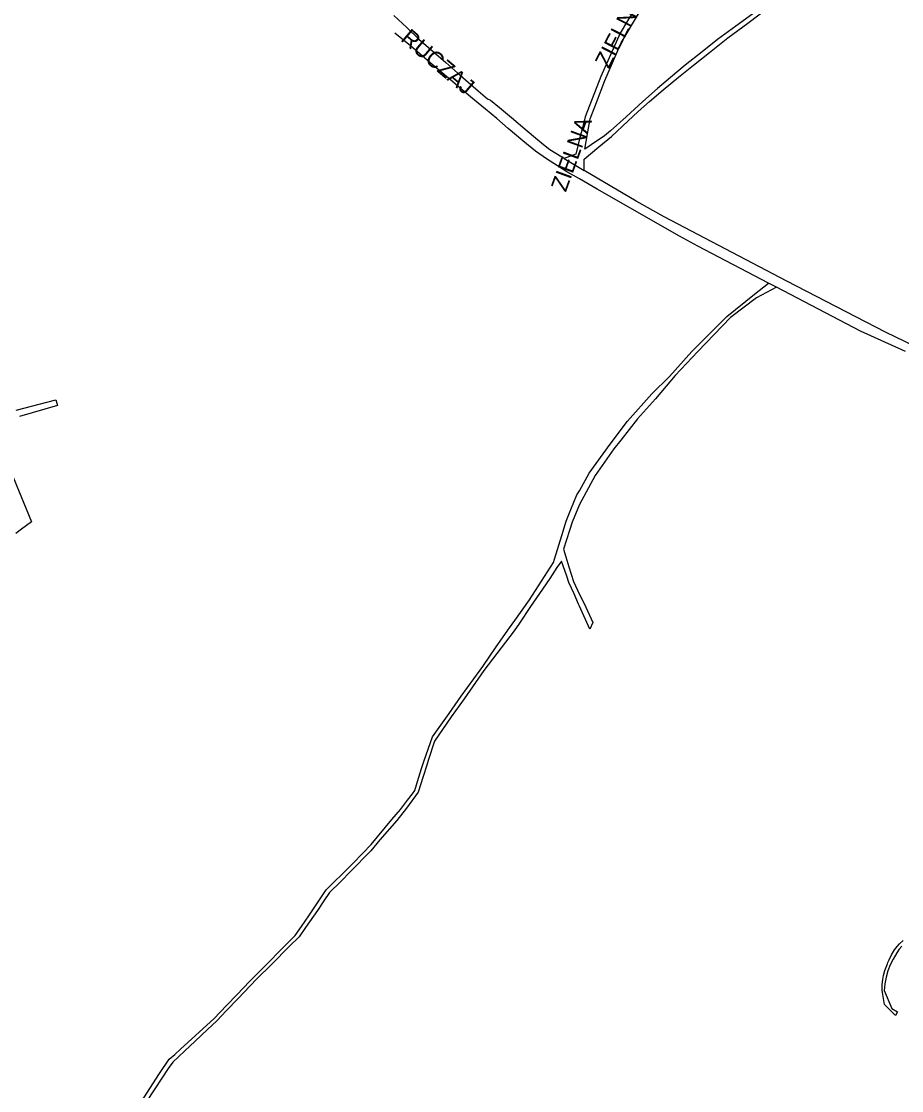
# Model space of a CAD drawing. Extents: x -304109 to -273954, y 21500 to 39796.
# Drawn here: x -296341 to -295803, y 28298 to 28952 of the extents above; entities that cross this region are included whole.
import ezdxf

# ---------------------------------------------------------------- set-up
doc = ezdxf.new("R2010")
doc.units = 0
doc.layers.add('krawedzie_ulic', color=7, linetype='Continuous')
doc.layers.add('nazwy_ulic', color=7, linetype='Continuous')

msp = doc.modelspace()

# ---------------------------------------------------------------- linework, layer by layer
at = {"layer": 'krawedzie_ulic'}
for points in [[(-295866.814, 29232.43), (-295882.114, 29205.96), (-295896.565, 29183.551), (-295919.526, 29149.999), (-295927.109, 29137.068), (-295931.319, 29126.347), (-295936.624, 29100.482), (-295937.161, 29097.104), (-295941.342, 29057.068), (-295946.767, 29014.142), (-295949.481, 29000), (-295952.023, 28985.095), (-295953.838, 28979.253), (-295965.469, 28960.408), (-295970.638, 28951.931), (-295975.034, 28944.454), (-295986.926, 28918.032), (-295996.566, 28893.377), (-295998.604, 28884.966), (-296000, 28879.93), (-296002.206, 28870.566), (-296009.389, 28867.931)], [(-295997.232, 28860.577), (-295997.15, 28867.561), (-295988.068, 28875.004), (-295980.518, 28881.412), (-295970.366, 28890.784), (-295964.143, 28896.543), (-295957.283, 28902.799), (-295948.891, 28909.847), (-295939.381, 28917.622), (-295930.378, 28924.896), (-295920.577, 28932.72), (-295909.218, 28941.581), (-295897.138, 28950.671), (-295884.479, 28960.154), (-295880.238, 28963.46)], [(-296113.423, 28955.281), (-296105.538, 28947.973), (-296098.137, 28940.842), (-296090.889, 28934.549), (-296081.785, 28926.607), (-296074.409, 28920.111), (-296061.973, 28909.302), (-296056.226, 28904.278), (-296054.446, 28903.518), (-296048.826, 28899.027), (-296041.578, 28892.963), (-296031.965, 28884.895), (-296026.803, 28880.455), (-296021.971, 28876.395), (-296018.08, 28873.376), (-296010.873, 28869)], [(-295891.795, 28957.934), (-295904.506, 28948.797), (-295915.629, 28940.652), (-295925.032, 28933.153), (-295935.33, 28924.987), (-295944.441, 28917.413), (-295952.281, 28910.689), (-295961.339, 28902.74), (-295971.512, 28893.402), (-295980.943, 28884.834), (-295984.779, 28881.71), (-295992.785, 28876.266), (-295996.731, 28873.635), (-295995.141, 28882.907), (-295993.552, 28892.095), (-295989.631, 28902.054), (-295984.433, 28915.649), (-295974.579, 28938.599), (-295963.348, 28957.4)], [(-295884.387, 28791.69), (-295927.694, 28814.4), (-295938.868, 28820.366), (-295989.129, 28849.069), (-296000, 28855.44), (-296007.7, 28859.769), (-296013.37, 28863.319), (-296020.21, 28867.631), (-296026.897, 28872.399), (-296034.73, 28878.767), (-296043.605, 28886.202), (-296050.599, 28892.266), (-296057.516, 28898), (-296064.128, 28903.531), (-296071.656, 28909.773), (-296080.099, 28916.902), (-296090.348, 28925.631), (-296095.968, 28930.477), (-296103.369, 28936.693), (-296112.931, 28944.508)], [(-296010.873, 28869), (-296010.574, 28868.991)], [(-296009.389, 28867.931), (-296010.873, 28869)], [(-296009.389, 28867.931), (-295997.232, 28860.577)], [(-295589.018, 28709.999), (-295597.151, 28695.544), (-295600, 28689.666), (-295612.972, 28665.363), (-295617.366, 28664.363), (-295622.523, 28666.765), (-295650.656, 28680.025), (-295690.459, 28699.297), (-295713.898, 28710.941), (-295778.076, 28744.417), (-295788.499, 28750), (-295812.83, 28761.721), (-295873.219, 28792.924), (-295948.177, 28832.198), (-295965.404, 28841.836), (-295997.232, 28860.577)], [(-296160.948, 28411.984), (-296154.88, 28421.012), (-296140.451, 28435.213), (-296138.816, 28436.861), (-296132.351, 28443.405), (-296127.331, 28448.852), (-296114.756, 28463.962), (-296109.455, 28470.204), (-296105.165, 28475.754), (-296101.995, 28479.722), (-296100.558, 28481.741), (-296098.983, 28487.157), (-296096.506, 28495.256), (-296094.995, 28500.014), (-296089.775, 28514.499), (-296079.666, 28528.776), (-296072.345, 28539.422), (-296064.596, 28550.009), (-296059.17, 28557.559), (-296051.021, 28569.494), (-296042.795, 28581.201), (-296039.6, 28585.575), (-296030.584, 28598.342), (-296024.969, 28606.892), (-296015.822, 28621.051), (-296015.228, 28623.094), (-296010.852, 28637.507), (-296008.226, 28646.303), (-296005.24, 28653.457), (-296001.599, 28662.345), (-296000.025, 28664.899), (-295994.026, 28675.575), (-295981.307, 28693.265), (-295970.546, 28707.331), (-295955.709, 28724.045), (-295944.923, 28734.679), (-295931.215, 28750), (-295910.008, 28771.406), (-295893.02, 28784.971), (-295884.387, 28791.69)], [(-295879.571, 28789.296), (-295884.387, 28791.69)], [(-295879.571, 28789.296), (-295891.686, 28782.801), (-295907.598, 28770.68), (-295927.707, 28750), (-295941.569, 28735.289), (-295947.094, 28728.84), (-295953.626, 28721.061), (-295964.451, 28708.75), (-295974.685, 28695.807), (-295978.997, 28690.537), (-295990.505, 28674.204), (-296000, 28656.545), (-296004.547, 28645.672), (-296006.122, 28640.696), (-296009.735, 28629.245), (-296008.273, 28624.441), (-296006.426, 28618.473), (-296003.652, 28609.399), (-296001.204, 28604.08), (-295999.991, 28601.597), (-295997.232, 28595.934), (-295991.756, 28584.375), (-295993.597, 28580.39), (-295999.991, 28594.287), (-296000.605, 28595.644), (-296003.305, 28601.817), (-296006.5, 28608.918), (-296007.748, 28612.686), (-296010.943, 28621.876), (-296013.767, 28617.931), (-296018.212, 28611.285), (-296024.446, 28602.122), (-296029.96, 28594.08), (-296036.702, 28584.043), (-296039.988, 28579.311), (-296045.265, 28572.371), (-296058.444, 28555.073), (-296070.537, 28537.794), (-296078.353, 28526.687), (-296088.586, 28511.807), (-296092.593, 28500.014), (-296093.356, 28497.284), (-296095.561, 28490.252), (-296098.522, 28480.679), (-296105.668, 28471.038), (-296111.663, 28463.472), (-296122.012, 28451.565), (-296127.61, 28444.835), (-296140.063, 28432.184), (-296145.994, 28426.206), (-296152.781, 28419.522), (-296156.208, 28414.433), (-296160.221, 28408.492), (-296167.434, 28398.066), (-296171.422, 28392.242), (-296177.181, 28386.634), (-296188.331, 28375.416), (-296197.306, 28366.632), (-296201.294, 28362.478), (-296205.092, 28358.497), (-296208.658, 28354.715), (-296215.922, 28347.046), (-296221.693, 28340.966), (-296227.444, 28335.684), (-296234.912, 28328.593), (-296241.229, 28322.675), (-296245.123, 28319.068), (-296248.69, 28315.842), (-296251.508, 28311.877), (-296259.615, 28299.503), (-296265.114, 28291.055)], [(-295800.65, 28750), (-295828.104, 28762.367), (-295879.571, 28789.296)], [(-296344.378, 28714.105), (-296320.095, 28720.437), (-296319.178, 28717.049), (-296342.272, 28710.257)], [(-296346.277, 28673.144), (-296335.047, 28645.833), (-296341.055, 28641.37), (-296344.547, 28638.725)], [(-296194.354, 28372.395), (-296191.381, 28375.366), (-296181.665, 28385.169), (-296173.862, 28393.106), (-296169.995, 28398.565), (-296165.487, 28405.155), (-296160.948, 28411.984)], [(-295802.89, 28386.58), (-295804.54, 28384.738), (-295806.025, 28382.582), (-295808.292, 28378.65), (-295809.989, 28375.314), (-295811.479, 28371.539), (-295812.59, 28367.636), (-295813.312, 28363.642), (-295813.637, 28359.597), (-295809.047, 28348.588), (-295805.54, 28346.496), (-295806.813, 28344.236), (-295813.322, 28350.831), (-295813.517, 28351.047), (-295814.833, 28358.303), (-295814.967, 28359.837), (-295814.955, 28363.179), (-295814.629, 28366.218), (-295814.168, 28368.753), (-295813.357, 28371.772), (-295811.792, 28375.807), (-295811.444, 28376.696), (-295810.672, 28378.376), (-295809.24, 28381.241), (-295807.367, 28384.315), (-295805.73, 28386.509), (-295804.328, 28388.154), (-295802.205, 28390.109)], [(-296271.909, 28285.474), (-296256.786, 28308.809), (-296250.915, 28317.512), (-296247.464, 28320.426), (-296243.823, 28323.652), (-296223.405, 28342.353), (-296215.825, 28350.29), (-296209.312, 28357.027), (-296201.733, 28365.103), (-296194.354, 28372.395)]]:
    msp.add_lwpolyline(points, dxfattribs=at)

# ---------------------------------------------------------------- texts
at = {"layer": 'nazwy_ulic'}
for s, rotation, p in [('ZIELNA', 62.590128, (-295982.142, 28922.349)), ('RUCZAJ', 319.762225, (-296109.854, 28940.223)), ('ZIELNA', 69.880597, (-296008.348, 28846.991))]:
    msp.add_text(s, height=10, rotation=rotation, dxfattribs=at).set_placement(p)

doc.saveas('drawing.dxf')
